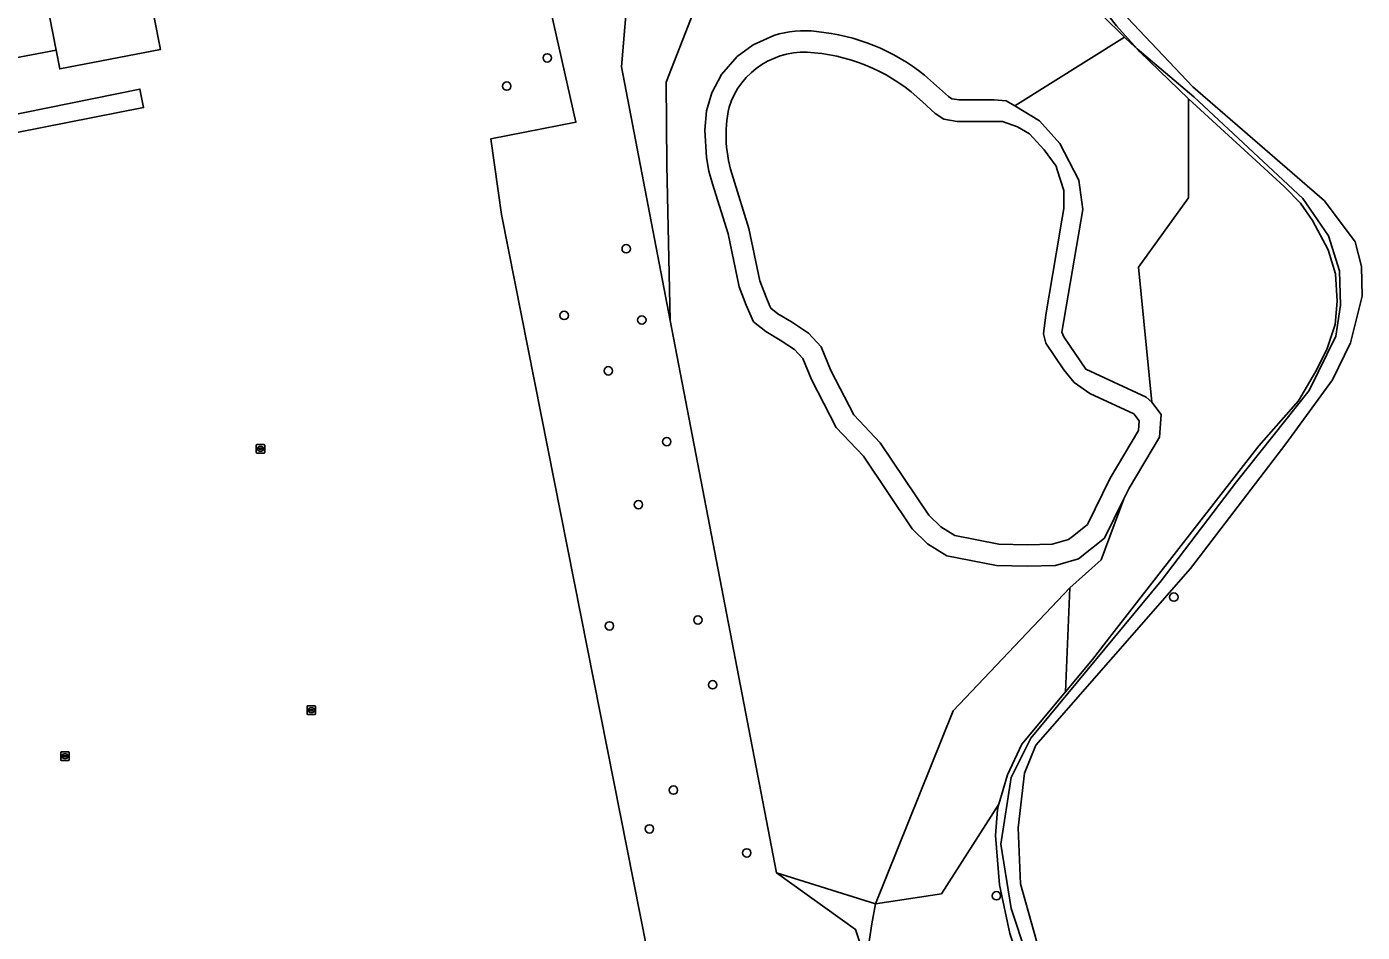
# Model space of a CAD drawing. Extents: x 160203 to 161526, y 379529 to 381797.
# Drawn here: x 161033.8 to 161189.9, y 379790.9 to 379896.8 of the extents above; entities that cross this region are included whole.
import ezdxf

# ---------------------------------------------------------------- set-up
doc = ezdxf.new("R2010")
doc.units = 0
for name, color, linetype in [('IMGEO_Boom', 7, 'Continuous'), ('IMGEO_Gemengd_bos', 7, 'Continuous'), ('IMGEO_Grasland_agrarisch', 7, 'Continuous'), ('IMGEO_Grasland_overig', 7, 'Continuous'), ('IMGEO_Groenvoorziening', 7, 'Continuous'), ('IMGEO_Hek', 7, 'Continuous'), ('IMGEO_Loofbos', 7, 'Continuous'), ('IMGEO_Meer_plas_ven_vijver', 7, 'Continuous'), ('IMGEO_Pand', 7, 'Continuous'), ('IMGEO_Voetpad_open', 7, 'Continuous'), ('IMGEO_Waterleidingput', 7, 'Continuous'), ('IMGEO_Waterloop', 7, 'Continuous')]:
    doc.layers.add(name, color=color, linetype=linetype)

msp = doc.modelspace()

# ---------------------------------------------------------------- linework, layer by layer
at = {"layer": 'IMGEO_Boom'}
for centre in [(161094.64, 379893.12), (161089.91, 379889.83), (161103.87, 379870.8), (161096.62, 379863.01), (161105.7, 379862.47), (161101.78, 379856.53), (161108.61, 379848.25), (161105.3, 379840.88), (161167.89, 379830.07), (161101.91, 379826.7), (161112.26, 379827.39), (161113.98, 379819.82), (161109.39, 379807.5), (161106.59, 379802.96), (161117.96, 379800.16), (161147.15, 379795.14)]:
    msp.add_circle(centre, 0.489, dxfattribs=at)
at = {"layer": 'IMGEO_Gemengd_bos'}
for points in [[(161133, 379794.19), (161140.72, 379795.35), (161147.44, 379805.85)], [(161147.44, 379805.85), (161147.26, 379805.23), (161147.05, 379802.18), (161147.52, 379796.42), (161148.7, 379790.74), (161150.78, 379784.52), (161154.67, 379777.72), (161172.57, 379750), (161177.1, 379742.89)], [(161131.91, 379787.48), (161132.57, 379791.88), (161133, 379794.19)]]:
    msp.add_lwpolyline(points, dxfattribs=at)
at = {"layer": 'IMGEO_Grasland_agrarisch'}
for points in [[(161162.12, 379895.55), (161156.89, 379900.73), (161152.59, 379906.23), (161149.19, 379911.75), (161144.33, 379918.97), (161141.64, 379923.17), (161132.91, 379935.9)], [(161121.14, 379895.75), (161118.7, 379894.66), (161116.83, 379893.28), (161115.02, 379891.18), (161113.88, 379889.03), (161113.27, 379886.95), (161113.06, 379884.68), (161113.24, 379881.46), (161113.55, 379879.87), (161113.97, 379878.4), (161115.79, 379872.56), (161117.09, 379866.36), (161117.91, 379864.19), (161118.74, 379862.27), (161120.18, 379861.14), (161121.86, 379860.13), (161123.55, 379859.03), (161124.51, 379857.96), (161125.54, 379855.51), (161128.41, 379849.91), (161131.61, 379846.54), (161137.32, 379838.06), (161139.08, 379836.3), (161141.36, 379834.91), (161147.14, 379833.77), (161150.73, 379833.67), (161154.05, 379833.77), (161156.75, 379834.55), (161159.78, 379836.95), (161162.05, 379841.56)], [(161149.29, 379887.5), (161148.27, 379888.1), (161146.89, 379888.2), (161142.78, 379888.2), (161141.92, 379888.35), (161141.53, 379888.6), (161138.75, 379891.11)], [(161155.75, 379831.17), (161159.39, 379834.41), (161162.05, 379841.56)], [(161155.75, 379831.17), (161142.08, 379816.78), (161133, 379794.19)], [(161133, 379794.19), (161121.46, 379797.84)]]:
    msp.add_lwpolyline(points, dxfattribs=at)
for centre, radius, start, end in [((161124.68, 379884.6), 11.7, 82.9025, 107.6334), ((161123.9, 379872.52), 23.79, 51.3826, 84.6268)]:
    msp.add_arc(centre, radius, start, end, dxfattribs=at)
at = {"layer": 'IMGEO_Grasland_overig'}
for points in [[(161092.71, 379959.7), (161099.65, 379941.86), (161110.16, 379926.05), (161111.69, 379925.11), (161116.45, 379924.44), (161117.53, 379923.71), (161118.18, 379922.27), (161116.49, 379916.44), (161115.82, 379913.06), (161116.42, 379908.4), (161116.87, 379905.08), (161112.01, 379899.17), (161108.55, 379890.27), (161108.63, 379880.59), (161109.03, 379862.42)], [(161162.12, 379895.55), (161149.29, 379887.5)], [(161163.59, 379894.19), (161162.89, 379894.79), (161162.12, 379895.55)], [(161163.59, 379894.19), (161170.21, 379888.56), (161182.97, 379876.7), (161185.95, 379872.33), (161187.26, 379868.24), (161187.39, 379864.22), (161186.82, 379860.59), (161183.7, 379854.24), (161175.21, 379843.55), (161166.4, 379831.99), (161151.17, 379813.56), (161148.88, 379808.96), (161147.67, 379801.17), (161148.89, 379793.65), (161150.67, 379788.24), (161153.89, 379781.31), (161161.7, 379769.1), (161174.74, 379748.99), (161181.98, 379736.65), (161183.59, 379733.24), (161186.67, 379727.19), (161188.29, 379725.69), (161188.87, 379725.02)], [(161169.6, 379888.32), (161163.92, 379893.83), (161163.75, 379894.02), (161163.59, 379894.19)], [(161011.85, 379880.32), (160996.67, 379873.9), (160995.9, 379875.76), (161011.82, 379882.32), (161047.03, 379889.47), (161047.45, 379887.32), (161011.85, 379880.32)], [(161149.29, 379887.5), (161152.17, 379885.78), (161154.55, 379883.11), (161156.79, 379878.84), (161157.26, 379875.38), (161154.81, 379861.05), (161155.04, 379860.52), (161157.6, 379856.74), (161164.65, 379853.43), (161165.32, 379852.85)], [(161169.6, 379888.32), (161180.77, 379878.1), (161182.68, 379876.12), (161184.08, 379874.09), (161185.94, 379870.68), (161186.77, 379867.88), (161186.97, 379864.68), (161186.76, 379861.93), (161185.76, 379859.04), (161184.46, 379856.43), (161182.48, 379853.02), (161177.83, 379847.76), (161160.65, 379825.71), (161158.37, 379822.79), (161155.22, 379818.99)], [(161165.32, 379852.85), (161163.74, 379868.67), (161169.61, 379876.76), (161169.6, 379888.32)], [(161147.44, 379805.85), (161148.44, 379809.29), (161150.14, 379812.88), (161155.22, 379818.99)]]:
    msp.add_lwpolyline(points, dxfattribs=at)
at = {"layer": 'IMGEO_Groenvoorziening'}
for points in [[(161132.91, 379935.9), (161134.49, 379934.02), (161145.94, 379919.28), (161151.38, 379911.28), (161157.93, 379901.06), (161161.18, 379896.89), (161163.59, 379894.19)], [(161162.05, 379841.56), (161162.65, 379842.79), (161166.2, 379848.79), (161166.42, 379851.44), (161165.32, 379852.85)], [(161155.22, 379818.99), (161155.75, 379831.17)]]:
    msp.add_lwpolyline(points, dxfattribs=at)
at = {"layer": 'IMGEO_Hek'}
for points in [[(161090.17, 379957.22), (161092.14, 379945.44), (161105.75, 379920.9), (161103.32, 379892.09), (161109.03, 379862.42), (161121.46, 379797.82), (161130.66, 379791.2), (161131.91, 379787.48)], [(161163.59, 379894.19), (161161.18, 379896.89), (161157.93, 379901.06), (161151.38, 379911.28), (161145.94, 379919.28), (161134.49, 379934.02), (161132.91, 379935.9)], [(161169.6, 379888.32), (161163.92, 379893.83), (161163.75, 379894.02), (161163.59, 379894.19)], [(161169.6, 379888.32), (161180.77, 379878.1), (161182.68, 379876.12), (161184.08, 379874.09), (161185.94, 379870.68), (161186.77, 379867.88), (161186.97, 379864.68), (161186.76, 379861.93), (161185.76, 379859.04), (161184.46, 379856.43), (161182.48, 379853.02), (161177.83, 379847.76), (161160.65, 379825.71)], [(161163.74, 379868.67), (161169.61, 379876.76), (161169.6, 379888.32)], [(161160.65, 379825.71), (161158.37, 379822.79), (161155.22, 379818.99), (161150.14, 379812.88), (161148.44, 379809.29), (161147.44, 379805.85), (161147.26, 379805.23), (161147.05, 379802.18), (161147.52, 379796.42), (161148.7, 379790.74), (161150.78, 379784.52), (161154.67, 379777.72), (161172.57, 379750), (161177.1, 379742.89)]]:
    msp.add_lwpolyline(points, dxfattribs=at)
at = {"layer": 'IMGEO_Loofbos'}
for points in [[(161090.17, 379957.22), (161092.14, 379945.44), (161105.75, 379920.9), (161103.32, 379892.09), (161109.03, 379862.42)], [(161114.01, 379750), (161089.29, 379874.82), (161088.06, 379883.66), (161097.99, 379885.6), (161095.06, 379898.6)], [(161109.03, 379862.42), (161121.46, 379797.84)], [(161121.46, 379797.84), (161121.46, 379797.82), (161130.66, 379791.2), (161131.91, 379787.48)]]:
    msp.add_lwpolyline(points, dxfattribs=at)
at = {"layer": 'IMGEO_Meer_plas_ven_vijver'}
for points in [[(161154.57, 379872.76), (161154.57, 379872.78), (161155.03, 379875.51), (161155.03, 379877.62), (161154.25, 379880.05), (161154.12, 379880.46), (161152.74, 379882.39), (161151, 379884.23), (161149.61, 379885.06), (161147.88, 379885.7), (161144.94, 379885.7), (161142.56, 379885.7), (161141, 379885.97), (161139.99, 379886.61), (161138.52, 379887.99)], [(161116.37, 379879.11), (161118.21, 379873.19), (161119.5, 379867.06), (161120.23, 379865.13), (161120.67, 379864.11), (161120.78, 379863.84), (161121.6, 379863.2), (161123.19, 379862.25), (161125.2, 379860.95), (161126.65, 379859.32), (161127.81, 379856.57), (161130.47, 379851.37), (161133.57, 379848.1), (161139.26, 379839.66), (161140.64, 379838.28), (161142.29, 379837.27), (161147.42, 379836.26), (161150.73, 379836.17), (161153.66, 379836.26), (161155.59, 379836.81), (161156.18, 379837.28), (161157.79, 379838.56), (161160.45, 379843.97), (161163.75, 379849.57), (161163.84, 379850.67), (161163.2, 379851.5), (161158.06, 379853.89), (161156.23, 379855.17), (161155.04, 379856.64), (161152.93, 379859.76), (161152.65, 379860.86), (161152.93, 379863.07), (161154.57, 379872.76)]]:
    msp.add_lwpolyline(points, dxfattribs=at)
for centre, radius, start, end in [((161124.69, 379884.56), 9.23, 82.745, 162.3573), ((161123.89, 379872.5), 21.31, 46.6286, 84.7031), ((161131.15, 379884.1), 15.6, 167.936, 198.6299)]:
    msp.add_arc(centre, radius, start, end, dxfattribs=at)
at = {"layer": 'IMGEO_Pand'}
for points in [[(161035.63, 379902.23), (161037.23, 379894.01)], [(161064.27, 379901.09), (161048.67, 379898.05), (161049.44, 379894.12), (161037.66, 379891.83), (161037.23, 379894.01)]]:
    msp.add_lwpolyline(points, dxfattribs=at)
at = {"layer": 'IMGEO_Voetpad_open'}
msp.add_lwpolyline([(161037.23, 379894.01), (161021.55, 379891.08), (161008.69, 379888.67), (161005.82, 379890.02), (161000, 379888.88), (160960.29, 379881.14)], dxfattribs=at)
at = {"layer": 'IMGEO_Waterleidingput'}
for p, q in [((161060.62, 379846.98), (161060.62, 379847.83)), ((161060.7, 379847.91), (161061.55, 379847.91)), ((161061.55, 379846.9), (161060.7, 379846.9)), ((161060.88, 379847.4), (161060.88, 379847.41)), ((161060.92, 379847.45), (161061.32, 379847.45)), ((161061.32, 379847.36), (161060.92, 379847.36)), ((161061.11, 379847.68), (161061.14, 379847.68)), ((161061.13, 379847.13), (161061.11, 379847.13)), ((161061.37, 379847.41), (161061.37, 379847.4)), ((161061.62, 379847.83), (161061.62, 379846.98)), ((161066.57, 379816.42), (161066.57, 379817.28)), ((161066.64, 379817.35), (161067.49, 379817.35)), ((161067.05, 379817.13), (161067.08, 379817.13)), ((161067.57, 379817.28), (161067.57, 379816.42)), ((161067.49, 379816.35), (161066.64, 379816.35)), ((161066.82, 379816.84), (161066.82, 379816.86)), ((161067.26, 379816.81), (161066.86, 379816.81)), ((161066.87, 379816.89), (161067.27, 379816.89)), ((161067.08, 379816.57), (161067.05, 379816.57)), ((161067.31, 379816.86), (161067.31, 379816.84)), ((161037.77, 379811.05), (161037.77, 379811.9)), ((161037.85, 379811.97), (161038.7, 379811.97)), ((161038.7, 379810.97), (161037.85, 379810.97)), ((161038.03, 379811.47), (161038.03, 379811.48)), ((161038.07, 379811.52), (161038.47, 379811.52)), ((161038.47, 379811.43), (161038.07, 379811.43)), ((161038.26, 379811.75), (161038.28, 379811.75)), ((161038.28, 379811.19), (161038.26, 379811.19)), ((161038.51, 379811.48), (161038.51, 379811.47)), ((161038.77, 379811.9), (161038.77, 379811.05))]:
    msp.add_line(p, q, dxfattribs=at)
for points in [[(161060.62, 379846.98), (161060.62, 379847.83)], [(161060.7, 379847.91), (161061.55, 379847.91)], [(161061.55, 379846.9), (161060.7, 379846.9)], [(161061.62, 379847.83), (161061.62, 379846.98)], [(161066.57, 379816.42), (161066.57, 379817.28)], [(161066.64, 379817.35), (161067.49, 379817.35)], [(161067.57, 379817.28), (161067.57, 379816.42)], [(161067.49, 379816.35), (161066.64, 379816.35)], [(161037.77, 379811.05), (161037.77, 379811.9)], [(161037.85, 379811.97), (161038.7, 379811.97)], [(161038.7, 379810.97), (161037.85, 379810.97)], [(161038.77, 379811.9), (161038.77, 379811.05)]]:
    msp.add_lwpolyline(points, dxfattribs=at)
for centre, radius, start, end in [((161060.7, 379847.83), 0.0765, 91.552, 178.448), ((161060.7, 379847.83), 0.0765, 91.552, 178.448), ((161060.7, 379846.98), 0.0765, 181.552, 268.448), ((161060.7, 379846.98), 0.0765, 181.552, 268.448), ((161060.92, 379847.41), 0.0403, 85.8775, 175.7526), ((161060.92, 379847.4), 0.0366, 178.938, 274.7102), ((161061.33, 379847.41), 0.0386, 1.7309, 96.639), ((161061.32, 379847.4), 0.043, 264.8664, 352.4533), ((161061.55, 379847.83), 0.0765, 1.552, 88.448), ((161061.55, 379847.83), 0.0765, 1.552, 88.448), ((161061.55, 379846.98), 0.0765, 271.552, 358.448), ((161061.55, 379846.98), 0.0765, 271.552, 358.448), ((161066.64, 379817.27), 0.0765, 91.552, 178.448), ((161066.64, 379817.27), 0.0765, 91.552, 178.448), ((161067.49, 379817.27), 0.0765, 1.552, 88.448), ((161067.49, 379817.27), 0.0765, 1.552, 88.448), ((161066.64, 379816.43), 0.0765, 181.552, 268.448), ((161066.64, 379816.43), 0.0765, 181.552, 268.448), ((161066.87, 379816.85), 0.0403, 85.8775, 175.7526), ((161066.86, 379816.84), 0.0366, 178.938, 274.7102), ((161067.27, 379816.85), 0.043, 264.8664, 352.4533), ((161067.27, 379816.85), 0.0386, 1.7309, 96.639), ((161067.49, 379816.43), 0.0765, 271.552, 358.448), ((161067.49, 379816.43), 0.0765, 271.552, 358.448), ((161037.85, 379811.9), 0.0765, 91.552, 178.448), ((161037.85, 379811.9), 0.0765, 91.552, 178.448), ((161037.85, 379811.05), 0.0765, 181.552, 268.448), ((161037.85, 379811.05), 0.0765, 181.552, 268.448), ((161038.07, 379811.48), 0.0403, 85.8775, 175.7526), ((161038.07, 379811.47), 0.0366, 178.938, 274.7102), ((161038.48, 379811.48), 0.0386, 1.7309, 96.639), ((161038.47, 379811.47), 0.043, 264.8664, 352.4533), ((161038.7, 379811.9), 0.0765, 1.552, 88.448), ((161038.7, 379811.9), 0.0765, 1.552, 88.448), ((161038.7, 379811.05), 0.0765, 271.552, 358.448), ((161038.7, 379811.05), 0.0765, 271.552, 358.448)]:
    msp.add_arc(centre, radius, start, end, dxfattribs=at)
for centre, major_axis, ratio, start_param, end_param in [((161061.11, 379847.4), (-0.387, 0.002), 0.722429, 4.712389, 7.853982), ((161061.13, 379847.4), (-0.39, 0.002), 0.717154, 1.570796, 4.712389), ((161067.05, 379816.85), (-0.387, 0.002), 0.722429, 4.712389, 7.853982), ((161067.08, 379816.85), (-0.39, 0.002), 0.717154, 1.570796, 4.712389), ((161038.26, 379811.47), (-0.387, 0.002), 0.722429, 4.712389, 7.853982), ((161038.28, 379811.47), (-0.39, 0.002), 0.717154, 1.570796, 4.712389)]:
    msp.add_ellipse(centre, major_axis=major_axis, ratio=ratio, start_param=start_param, end_param=end_param, dxfattribs=at)
at = {"layer": 'IMGEO_Waterloop'}
msp.add_lwpolyline([(161154.35, 379907.56), (161156.9, 379903.73), (161170.11, 379889.75), (161185.51, 379876.4), (161189.09, 379871.61), (161189.83, 379868.74), (161189.92, 379865.27), (161188.53, 379859.79), (161186.45, 379855.49), (161180.99, 379847.98), (161169.85, 379833.42), (161151.75, 379812.76), (161150.42, 379809.47), (161149.7, 379803.08), (161149.98, 379796.52), (161152.55, 379787.37)], dxfattribs=at)

doc.saveas('drawing.dxf')
